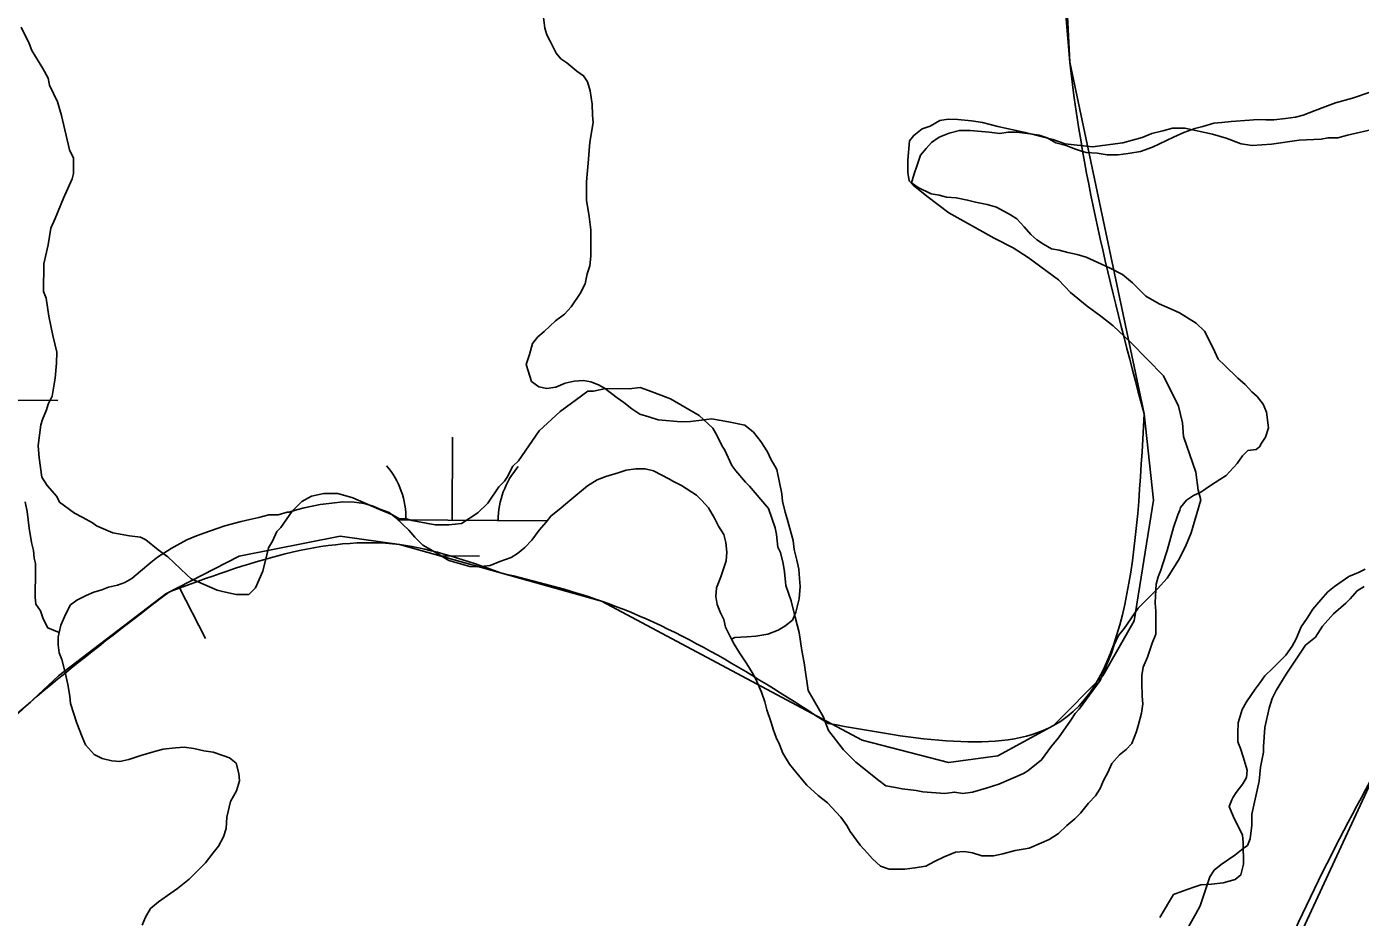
# Model space of a CAD drawing. Extents: x 3172231 to 3210228, y 940198 to 965780.
# Drawn here: x 3185592 to 3186170, y 956090 to 956477 of the extents above; entities that cross this region are included whole.
import ezdxf

# ---------------------------------------------------------------- set-up
doc = ezdxf.new("R2010")
doc.units = 0
for name, color, linetype in [('V-BORW-LINE', 7, 'Continuous'), ('V-SITE-VEGE', 7, 'Continuous'), ('V-TOPO-SHOR', 7, 'Continuous'), ('V-WETL-SWMP', 7, 'Continuous')]:
    doc.layers.add(name, color=color, linetype=linetype)

msp = doc.modelspace()

# ---------------------------------------------------------------- linework, layer by layer
at = {"layer": 'V-BORW-LINE'}
msp.add_line((3185658.319, 956233.742), (3185669.789, 956211.528), dxfattribs=at)
for points in [[(3186040.339, 956544.242), (3186044.582, 956461.459)], [(3186044.582, 956461.459), (3186076.7, 956308.939)], [(3186076.7, 956308.939), (3186080.835, 956271.467)], [(3186080.835, 956271.467), (3186072.335, 956219.069)], [(3185728.119, 956255.806), (3185684.413, 956247.215)], [(3185753.966, 956252.185), (3185728.119, 956255.806)], [(3185797.725, 956239.996), (3185753.966, 956252.185)], [(3185684.413, 956247.215), (3185652.648, 956230.813)], [(3185841.49, 956227.678), (3185797.725, 956239.996)], [(3185652.648, 956230.813), (3185606.113, 956195.205)], [(3185954.413, 956167.385), (3185841.49, 956227.678)], [(3186072.335, 956219.069), (3186058.817, 956195.329)], [(3185606.113, 956195.205), (3185560.265, 956152.648)], [(3186058.817, 956195.329), (3186037.489, 956173.688)], [(3186037.489, 956173.688), (3186013.258, 956160.5)], [(3185991.933, 956157.709), (3185954.413, 956167.385)], [(3186013.258, 956160.5), (3185991.933, 956157.709)], [(3186124.554, 956040.163), (3186178.557, 956156.756)]]:
    msp.add_lwpolyline(points, dxfattribs=at)
for points in [[(3186040.339, 956544.242), (3186044.582, 956461.459), (3186076.7, 956308.939)], [(3186076.7, 956308.939), (3186037.489, 956173.688), (3185939.818, 956174.586)], [(3185797.725, 956239.996), (3185753.966, 956252.185), (3185654.145, 956231.752)], [(3185939.818, 956174.586), (3185841.49, 956227.678), (3185797.725, 956239.996)], [(3185654.145, 956231.752), (3185560.265, 956152.648), (3185506.863, 956090.49)], [(3186098.452, 955872.49), (3186124.554, 956040.163), (3186178.557, 956156.756)]]:
    msp.add_spline(points, degree=3, dxfattribs=at)
at = {"layer": 'V-SITE-VEGE'}
for points in [[(3185589.857, 956476.747), (3185593.374, 956469.553), (3185594.541, 956466.558), (3185599.245, 956458.757), (3185601.596, 956454.557), (3185602.168, 956451.569), (3185605.682, 956444.372), (3185607.421, 956438.386), (3185610.868, 956423.436), (3185612.627, 956419.837), (3185612.567, 956413.273), (3185611.949, 956410.894), (3185608.293, 956402.567), (3185604.631, 956393.647)], [(3185939.889, 956171.581), (3185946.379, 956163.166), (3185951.702, 956157.745), (3185961.78, 956149.897), (3185964.744, 956147.484), (3185968.915, 956146.847), (3185971.893, 956146.225), (3185977.855, 956145.573), (3185980.837, 956144.951), (3185990.383, 956144.269), (3185994.565, 956144.828), (3185998.14, 956144.199), (3186002.322, 956144.758), (3186008.307, 956146.495), (3186013.695, 956148.238), (3186024.482, 956152.913), (3186026.282, 956154.095), (3186032.295, 956158.816), (3186036.524, 956164.747), (3186039.543, 956168.304), (3186044.98, 956176.013), (3186046.803, 956178.98), (3186048.607, 956180.754), (3186057.672, 956193.208), (3186062.552, 956205.102), (3186063.779, 956208.672), (3186065.608, 956212.834), (3186068.02, 956215.797), (3186074.07, 956224.696), (3186082.502, 956232.978), (3186086.723, 956237.715), (3186091.566, 956245.432), (3186094.605, 956251.373), (3186097.044, 956257.32), (3186101.351, 956271.607), (3186100.194, 956275.795), (3186099.07, 956283.565), (3186093.837, 956299.132), (3186093.295, 956305.104), (3186091.568, 956312.285), (3186085.119, 956325.474), (3186070.924, 956339.926), (3186063.23, 956347.158), (3186057.893, 956351.385), (3186051.964, 956355.614), (3186044.855, 956361.647), (3186039.532, 956367.069), (3186026.487, 956376.735), (3186019.96, 956380.972), (3186011.641, 956385.224), (3185992.041, 956396.144), (3185982.555, 956403.392), (3185976.63, 956408.219), (3185974.855, 956410.029), (3185974.289, 956413.613), (3185974.339, 956418.985), (3185975.01, 956427.335), (3185976.823, 956429.707), (3185980.429, 956432.66), (3185984.021, 956433.821), (3185988.222, 956436.17), (3185991.808, 956436.735), (3185995.986, 956436.698), (3186001.95, 956436.047), (3186006.717, 956435.408), (3186013.267, 956433.559), (3186025.18, 956431.064), (3186037.093, 956427.974), (3186042.449, 956426.135), (3186054.374, 956424.834), (3186067.523, 956426.506), (3186075.899, 956428.82), (3186080.093, 956430.573), (3186084.879, 956431.724), (3186089.067, 956432.879), (3186094.439, 956432.832), (3186106.355, 956430.337), (3186112.306, 956428.492), (3186118.852, 956426.047), (3186123.617, 956425.408), (3186131.981, 956425.928), (3186143.935, 956427.612), (3186153.489, 956428.124), (3186156.479, 956428.697), (3186160.657, 956428.656), (3186164.846, 956429.813), (3186177.406, 956432.684)], [(3185604.631, 956393.647), (3185602.805, 956389.486), (3185601.545, 956382.332), (3185599.681, 956373.993), (3185599.575, 956362.055), (3185600.74, 956359.061), (3185601.865, 956351.293), (3185603.581, 956342.921), (3185605.309, 956335.742), (3185605.264, 956330.966), (3185604.609, 956324.407), (3185603.345, 956316.657), (3185601.523, 956313.093), (3185600.904, 956310.712), (3185599.073, 956306.548), (3185598.459, 956304.166), (3185597.185, 956295.225), (3185597.732, 956289.849), (3185598.852, 956281.483), (3185601.207, 956277.878), (3185605.342, 956273.067), (3185606.516, 956270.669), (3185613.036, 956265.836), (3185616.602, 956264.013), (3185620.759, 956261.588), (3185622.539, 956260.378), (3185629.674, 956257.331), (3185636.824, 956256.071), (3185641.596, 956255.432), (3185643.972, 956254.218), (3185649.307, 956249.991), (3185653.458, 956246.968), (3185661.742, 956239.134), (3185663.516, 956237.33), (3185674.814, 956232.451), (3185677.196, 956231.835), (3185683.156, 956230.588), (3185688.528, 956230.537), (3185691.538, 956233.496), (3185694.586, 956240.631), (3185696.441, 956247.779), (3185697.064, 956250.754), (3185698.883, 956253.724), (3185700.709, 956257.888), (3185702.516, 956259.661), (3185707.355, 956266.78), (3185711.572, 956270.921), (3185715.77, 956273.272), (3185721.152, 956274.417), (3185727.12, 956274.364), (3185733.67, 956272.514), (3185744.969, 956267.638), (3185750.914, 956265.197), (3185753.884, 956263.378), (3185756.868, 956263.354), (3185759.249, 956262.733), (3185769.379, 956260.853), (3185775.349, 956260.8), (3185780.725, 956261.349), (3185787.927, 956266.059), (3185792.144, 956270.198), (3185796.984, 956277.319), (3185799.392, 956279.684), (3185800.601, 956281.464), (3185803.034, 956286.218), (3185805.442, 956288.583), (3185814.513, 956301.635), (3185823.54, 956309.911), (3185835.558, 956318.756), (3185837.944, 956318.736), (3185843.328, 956319.879), (3185853.476, 956319.788), (3185858.254, 956320.343), (3185861.825, 956319.117), (3185868.369, 956316.671), (3185871.34, 956315.451), (3185883.811, 956308.176), (3185889.732, 956302.751), (3185891.497, 956299.753), (3185893.84, 956294.954), (3185895.017, 956293.152), (3185897.944, 956286.562), (3185899.711, 956284.157), (3185903.846, 956279.347), (3185905.622, 956277.538), (3185913.89, 956267.915), (3185916.802, 956259.532), (3185917.371, 956256.54), (3185917.92, 956251.164), (3185919.092, 956248.768), (3185920.245, 956243.982), (3185920.808, 956240.396), (3185921.351, 956234.422), (3185923.679, 956227.835), (3185925.406, 956220.657), (3185927.138, 956214.075), (3185928.263, 956206.305), (3185929.407, 956200.922), (3185931.091, 956188.97), (3185937.554, 956177.571), (3185939.889, 956171.581)], [(3186172.044, 956233.969), (3186169.044, 956232.202), (3186166.027, 956228.648), (3186164.221, 956226.873), (3186158.806, 956222.146), (3186153.985, 956216.817), (3186150.956, 956212.07), (3186146.747, 956208.527), (3186138.279, 956196.067), (3186134.035, 956188.942), (3186132.215, 956185.376), (3186130.982, 956181.21), (3186129.116, 956172.869), (3186128.444, 956164.519), (3186128.424, 956162.131), (3186127.171, 956155.578), (3186126.521, 956149.614), (3186123.408, 956135.317), (3186123.365, 956130.543), (3186122.714, 956124.579), (3186121.495, 956121.605), (3186119.693, 956120.428), (3186116.087, 956117.475), (3186110.082, 956113.35), (3186107.073, 956110.991), (3186105.257, 956108.021), (3186100.966, 956095.526), (3186099.144, 956091.963), (3186096.113, 956086.615)]]:
    msp.add_lwpolyline(points, dxfattribs=at)
at = {"layer": 'V-TOPO-SHOR'}
for points in [[(3186174.715, 956448.477), (3186167.07, 956445.906), (3186159.721, 956443.92), (3186155.015, 956442.201), (3186150.897, 956440.479), (3186145.6, 956438.476), (3186142.369, 956437.624), (3186137.966, 956437.077), (3186132.979, 956436.537), (3186129.46, 956436.567), (3186125.942, 956436.6), (3186122.421, 956436.338), (3186114.502, 956435.824), (3186110.391, 956435.273), (3186106.873, 956435.011), (3186102.169, 956433.588), (3186098.644, 956432.74), (3186093.938, 956431.023), (3186089.52, 956429.01), (3186083.339, 956426.135), (3186080.394, 956424.695), (3186075.1, 956422.69), (3186069.814, 956421.859), (3186065.413, 956421.312), (3186060.721, 956421.353)], [(3186060.721, 956421.353), (3186056.33, 956421.98), (3186051.642, 956422.313), (3186049.596, 956422.917), (3186046.967, 956423.823), (3186042.875, 956425.324), (3186038.488, 956426.536), (3186034.695, 956428.621), (3186031.189, 956429.825), (3186027.384, 956430.448), (3186021.524, 956431.087), (3186017.713, 956431.12), (3186014.191, 956430.565), (3186009.507, 956431.193), (3186001.302, 956431.853), (3185996.613, 956431.896), (3185992.205, 956430.761), (3185987.794, 956429.041), (3185984.548, 956426.727), (3185982.178, 956424.109), (3185979.807, 956421.197), (3185978.301, 956416.814), (3185977.095, 956413.013), (3185975.889, 956409.214), (3185978.801, 956407.136), (3185984.347, 956404.447), (3185987.859, 956403.828), (3185991.077, 956402.921), (3185995.179, 956402.591), (3186000.154, 956401.667), (3186003.664, 956400.756), (3186008.638, 956399.832), (3186012.732, 956398.622), (3186018.86, 956395.343), (3186021.481, 956393.559), (3186024.674, 956390.014), (3186027.578, 956386.762), (3186030.196, 956384.395), (3186033.112, 956382.609), (3186036.61, 956380.526), (3186039.829, 956379.909), (3186043.633, 956378.996), (3186047.729, 956378.081), (3186051.53, 956376.874), (3186058.245, 956373.882), (3186062.04, 956372.088), (3186067.293, 956369.403), (3186071.659, 956365.846), (3186075.145, 956362.297), (3186077.47, 956359.931), (3186083.302, 956356.654), (3186088.852, 956354.258), (3186092.064, 956352.763), (3186099.353, 956348.301), (3186102.838, 956344.751), (3186106.584, 956337.389), (3186108.888, 956332.679), (3186111.501, 956330.016), (3186117.313, 956324.394), (3186120.515, 956321.726), (3186123.419, 956318.476), (3186125.745, 956316.403), (3186128.354, 956313.155), (3186129.788, 956309.622), (3186130.607, 956302.874), (3186129.399, 956298.78), (3186127.615, 956296.157), (3186126.722, 956294.698), (3186125.247, 956293.539), (3186121.725, 956292.984), (3186119.357, 956290.662), (3186116.984, 956287.457), (3186112.247, 956282.224), (3186109.593, 956280.487), (3186105.464, 956277.886), (3186101.335, 956274.99), (3186098.095, 956273.555), (3186095.146, 956271.529), (3186092.479, 956268.328), (3186092.174, 956267.159), (3186091.277, 956265.115), (3186089.469, 956259.561), (3186086.741, 956249.618), (3186084.634, 956243.48), (3186084.027, 956241.139), (3186082.827, 956238.219), (3186081.92, 956235.001), (3186081.582, 956230.02), (3186081.553, 956226.797), (3186081.815, 956223.276), (3186081.758, 956217.12), (3186081.725, 956213.309), (3186080.224, 956209.512), (3186078.119, 956203.374), (3186076.321, 956198.991), (3186075.702, 956195.481), (3186075.674, 956192.255), (3186075.913, 956186.39), (3186076.177, 956183.162), (3186075.555, 956179.062), (3186074.338, 956174.092)], [(3186074.338, 956174.092), (3186073.431, 956171.167), (3186071.334, 956165.91), (3186068.964, 956163.293), (3186066.011, 956160.972), (3186062.753, 956157.192), (3186060.961, 956153.397), (3186059.169, 956149.895), (3186057.672, 956146.388), (3186055.591, 956143.183), (3186052.631, 956139.984), (3186049.074, 956135.62), (3186046.709, 956133.295), (3186043.164, 956130.396), (3186039.614, 956126.91), (3186035.488, 956124.307), (3186032.25, 956122.869), (3186026.952, 956120.571), (3186020.785, 956119.455), (3186015.495, 956118.036), (3186011.383, 956117.194), (3186006.4, 956117.237), (3186002.306, 956118.447), (3185998.794, 956119.066), (3185994.98, 956118.808), (3185989.977, 956116.799), (3185985.856, 956114.784), (3185982.027, 956112.766), (3185977.329, 956111.929), (3185972.925, 956111.382), (3185969.409, 956111.413), (3185966.183, 956111.441), (3185962.384, 956112.65), (3185958.895, 956115.906), (3185956.865, 956118.269), (3185953.67, 956121.814), (3185949.326, 956127.719), (3185947.884, 956130.369), (3185945.277, 956133.91), (3185939.469, 956140.119), (3185935.394, 956143.38), (3185930.45, 956147.822), (3185926.679, 956152.254), (3185922.909, 956156.979), (3185920.021, 956161.693), (3185918.59, 956165.519), (3185917.148, 956168.464), (3185916.005, 956171.698), (3185914.867, 956175.519), (3185913.152, 956180.518), (3185912.305, 956184.045), (3185910.875, 956188.161), (3185908.291, 956194.047), (3185906.849, 956196.7), (3185904.537, 956200.531), (3185901.356, 956205.252), (3185899.044, 956209.082), (3185897.602, 956211.734), (3185895.298, 956216.444), (3185894.448, 956219.678), (3185893.008, 956222.621), (3185891.575, 956226.154), (3185891.02, 956229.676), (3185891.347, 956233.484), (3185893.148, 956238.159), (3185894.352, 956241.665), (3185895.556, 956245.174), (3185895.884, 956248.983), (3185895.335, 956253.091), (3185894.487, 956256.616), (3185892.173, 956260.155), (3185890.444, 956263.69), (3185887.845, 956268.109), (3185884.943, 956271.359), (3185882.619, 956273.727), (3185876.207, 956277.888), (3185872.412, 956279.68), (3185870.953, 956280.573), (3185863.949, 956284.155), (3185860.439, 956285.067), (3185856.337, 956285.101), (3185852.227, 956284.553), (3185848.7, 956283.412), (3185843.406, 956281.7), (3185839.582, 956280.268), (3185835.455, 956277.667), (3185827.775, 956271.286), (3185823.935, 956268.097), (3185819.508, 956264.617), (3185817.431, 956261.998), (3185814.468, 956258.506), (3185811.203, 956254.138), (3185808.244, 956250.941), (3185804.996, 956248.33), (3185802.341, 956246.595), (3185797.342, 956244.881), (3185793.224, 956243.158), (3185787.649, 956242.622), (3185784.423, 956242.65), (3185778.283, 956244.465), (3185775.359, 956245.37)], [(3185775.359, 956245.37), (3185768.361, 956249.538), (3185763.984, 956251.922), (3185760.499, 956255.473), (3185757.885, 956258.426), (3185755.27, 956261.089), (3185752.364, 956263.753), (3185749.454, 956266.125), (3185745.362, 956267.628), (3185742.441, 956268.826), (3185738.64, 956270.032), (3185734.249, 956270.659), (3185729.267, 956270.704), (3185724.571, 956270.159), (3185719.582, 956269.617), (3185712.532, 956268.216), (3185709.301, 956267.364), (3185706.065, 956266.221), (3185705.186, 956266.227), (3185701.365, 956265.09), (3185697.26, 956265.127), (3185692.853, 956263.993), (3185689.034, 956263.149), (3185685.214, 956262.303), (3185678.161, 956260.314), (3185674.925, 956259.17), (3185669.045, 956257.171), (3185665.222, 956255.739), (3185661.691, 956254.306), (3185657.564, 956251.998), (3185654.914, 956250.554), (3185649.018, 956246.796), (3185646.065, 956244.477), (3185641.633, 956240.707), (3185637.793, 956237.514), (3185634.846, 956235.784), (3185631.612, 956234.639), (3185627.792, 956233.795), (3185624.849, 956232.646), (3185621.323, 956231.505), (3185618.085, 956230.07), (3185613.962, 956228.054), (3185611.306, 956226.027), (3185609.219, 956222.234), (3185607.122, 956217.268), (3185606.366, 956214.007)], [(3186083.556, 956090.455), (3186085.344, 956093.665), (3186087.724, 956097.453), (3186089.508, 956100.37), (3186093.331, 956101.801), (3186098.331, 956103.516), (3186101.274, 956104.662), (3186105.966, 956104.912), (3186110.954, 956105.455), (3186116.244, 956106.872), (3186118.608, 956108.904), (3186119.822, 956113.583), (3186119.613, 956122.967), (3186119.349, 956126.193), (3186115.319, 956134.438), (3186113.596, 956138.559), (3186114.796, 956141.479), (3186115.392, 956142.647), (3186116.584, 956144.689), (3186119.55, 956148.473), (3186121.039, 956151.099), (3186121.36, 956154.32), (3186119.654, 956160.198), (3186118.514, 956163.727), (3186117.367, 956166.67), (3186117.402, 956170.481), (3186117.44, 956174.876), (3186118.346, 956177.801), (3186119.253, 956180.723), (3186121.041, 956183.932), (3186124.899, 956189.468), (3186126.978, 956192.382), (3186129.057, 956195.295), (3186132.311, 956198.489), (3186135.563, 956201.686), (3186138.226, 956204.302), (3186140.898, 956208.088), (3186142.686, 956211.298), (3186144.785, 956216.555), (3186147.458, 956220.342), (3186149.838, 956224.132), (3186153.391, 956228.206), (3186156.355, 956231.696), (3186159.308, 956234.014), (3186165.503, 956238.358), (3186169.621, 956240.078), (3186172.566, 956241.518)], [(3185606.366, 956214.007), (3185605.901, 956212.002), (3185605.875, 956208.779), (3185606.428, 956205.254), (3185607.574, 956202.313), (3185608.99, 956196.73), (3185610.116, 956191.442), (3185610.95, 956186.451), (3185611.216, 956183.224), (3185614.071, 956174.698), (3185616.362, 956168.814), (3185617.796, 956165.281), (3185621.571, 956161.144), (3185625.073, 956159.354), (3185629.169, 956158.437), (3185632.685, 956158.113), (3185636.502, 956158.959), (3185641.795, 956160.669), (3185647.674, 956162.375), (3185651.496, 956163.514), (3185656.778, 956164.052), (3185660.591, 956164.312), (3185664.689, 956163.69), (3185669.08, 956162.77), (3185673.176, 956162.148), (3185677.268, 956160.644), (3185680.192, 956159.739), (3185683.103, 956157.368), (3185684.235, 956152.96), (3185684.499, 956149.733), (3185683.287, 956145.346), (3185680.606, 956140.681), (3185679.08, 956133.951), (3185678.742, 956128.97), (3185677.538, 956125.462), (3185675.451, 956121.376), (3185673.08, 956118.466), (3185669.815, 956114.098), (3185666.858, 956111.193), (3185662.717, 956107.126), (3185657.695, 956103.067), (3185654.746, 956101.039), (3185649.436, 956097.277), (3185645.893, 956094.377), (3185643.806, 956090.584), (3185642.309, 956087.08)]]:
    msp.add_lwpolyline(points, dxfattribs=at)
at = {"layer": 'V-WETL-SWMP'}
for p, q in [((3185581.773, 956314.829), (3185605.738, 956314.666)), ((3185776.705, 956262.759), (3185776.95, 956298.758)), ((3185753.274, 956262.919), (3185817.813, 956262.479)), ((3185772.019, 956247.36), (3185788.6, 956247.247))]:
    msp.add_line(p, q, dxfattribs=at)
for points in [[(3185816.321, 956480.96), (3185816.865, 956476.265), (3185817.718, 956473.326), (3185819.16, 956470.674), (3185821.751, 956465.374), (3185823.782, 956463.01), (3185826.405, 956461.228), (3185830.77, 956457.671), (3185833.684, 956455.592), (3185835.419, 956452.938), (3185836.557, 956449.117), (3185837.384, 956443.246), (3185837.635, 956438.553), (3185837.899, 956435.326), (3185836.358, 956426.838), (3185835.69, 956417.756), (3185835.368, 956414.534), (3185835.03, 956409.553), (3185834.959, 956401.638), (3185836.069, 956394.592), (3185836.896, 956388.721), (3185836.861, 956384.911), (3185836.793, 956377.289), (3185836.463, 956373.187), (3185835.259, 956369.68), (3185834.34, 956365.291), (3185832.251, 956361.205), (3185828.388, 956355.377), (3185825.428, 956352.178), (3185821.591, 956349.281), (3185816.565, 956344.635), (3185813.906, 956342.314), (3185811.534, 956339.403), (3185810.32, 956334.724), (3185808.815, 956330.339), (3185811.094, 956322.99), (3185814.298, 956320.616), (3185817.81, 956319.998), (3185821.626, 956320.55), (3185825.746, 956322.272), (3185829.565, 956323.118), (3185833.671, 956323.374), (3185836.891, 956322.759), (3185840.105, 956321.557), (3185842.73, 956320.068), (3185848.263, 956315.914), (3185851.176, 956313.836), (3185854.67, 956311.166), (3185858.167, 956308.789), (3185861.967, 956307.582), (3185866.061, 956306.373), (3185876.02, 956305.404), (3185880.126, 956305.661), (3185884.822, 956306.205), (3185889.224, 956306.752), (3185892.444, 956306.137), (3185896.542, 956305.514)], [(3185896.542, 956305.514), (3185903.565, 956303.985), (3185907.349, 956301.019), (3185910.537, 956296.886), (3185913.429, 956292.463), (3185914.866, 956289.225), (3185917.465, 956284.804), (3185919.716, 956274.23), (3185919.98, 956271.003), (3185921.11, 956266.302), (3185921.964, 956263.363), (3185923.099, 956259.248), (3185924.518, 956253.959), (3185925.07, 956250.142), (3185926.2, 956245.442), (3185927.046, 956241.623), (3185927.302, 956237.516), (3185927.564, 956233.996), (3185927.223, 956228.722), (3185925.705, 956222.872), (3185924.208, 956219.368), (3185920.96, 956216.758), (3185918.012, 956215.026), (3185913.599, 956213.306), (3185908.315, 956212.474), (3185904.501, 956212.215), (3185899.222, 956211.969), (3185897.873, 956211.236)], [(3185897.873, 956211.236), (3185897.602, 956211.734), (3185895.299, 956216.445), (3185894.448, 956219.678), (3185893.009, 956222.622), (3185891.575, 956226.153), (3185891.02, 956229.676), (3185891.347, 956233.484), (3185893.148, 956238.159), (3185894.352, 956241.666), (3185895.556, 956245.173), (3185895.883, 956248.982), (3185895.334, 956253.091), (3185894.486, 956256.616), (3185892.172, 956260.155), (3185890.445, 956263.689), (3185887.846, 956268.109), (3185884.944, 956271.36), (3185882.619, 956273.726), (3185876.207, 956277.888), (3185872.412, 956279.681), (3185870.954, 956280.574), (3185863.95, 956284.155), (3185860.44, 956285.066), (3185856.336, 956285.102), (3185852.227, 956284.553), (3185848.699, 956283.412), (3185843.406, 956281.7), (3185839.582, 956280.269), (3185835.455, 956277.667), (3185827.775, 956271.286), (3185823.935, 956268.096), (3185819.507, 956264.617), (3185817.431, 956261.998), (3185814.468, 956258.506), (3185811.204, 956254.138), (3185808.244, 956250.94), (3185804.996, 956248.33), (3185802.342, 956246.595), (3185797.342, 956244.881), (3185793.223, 956243.159), (3185787.648, 956242.622), (3185784.423, 956242.651), (3185778.283, 956244.465), (3185775.359, 956245.371), (3185768.36, 956249.538), (3185763.984, 956251.922), (3185760.498, 956255.472), (3185757.886, 956258.427), (3185755.271, 956261.089), (3185752.364, 956263.753), (3185749.453, 956266.125), (3185745.362, 956267.627), (3185742.441, 956268.826), (3185738.641, 956270.033), (3185734.249, 956270.658), (3185729.266, 956270.703), (3185724.57, 956270.159), (3185719.581, 956269.617), (3185712.533, 956268.215), (3185709.3, 956267.364), (3185706.065, 956266.22), (3185705.186, 956266.228), (3185701.364, 956265.09), (3185697.26, 956265.127), (3185692.853, 956263.993), (3185689.034, 956263.148), (3185685.215, 956262.303), (3185678.161, 956260.314), (3185674.926, 956259.17), (3185669.045, 956257.171), (3185665.221, 956255.739), (3185661.69, 956254.305), (3185657.565, 956251.997), (3185654.914, 956250.554), (3185649.017, 956246.796), (3185646.064, 956244.477), (3185641.633, 956240.706), (3185637.793, 956237.515), (3185634.846, 956235.783), (3185631.611, 956234.639), (3185627.792, 956233.794), (3185624.85, 956232.647), (3185621.322, 956231.506), (3185618.084, 956230.07), (3185613.962, 956228.054), (3185611.305, 956226.026), (3185609.219, 956222.233), (3185607.122, 956217.268), (3185606.366, 956214.007), (3185601.401, 956216.104), (3185599.383, 956219.933), (3185598.242, 956223.461), (3185596.216, 956226.411), (3185595.949, 956229.345), (3185596.052, 956240.778), (3185596.081, 956244.002), (3185595.515, 956246.353), (3185595.251, 956249.58), (3185594.403, 956253.105), (3185593.286, 956259.272)], [(3185593.286, 956259.272), (3185592.472, 956266.609), (3185591.629, 956270.72)], [(3186118.346, 956177.801), (3186119.252, 956180.724), (3186121.04, 956183.933), (3186124.9, 956189.469), (3186126.979, 956192.382), (3186129.057, 956195.295), (3186132.31, 956198.49), (3186135.564, 956201.686), (3186138.226, 956204.301), (3186140.898, 956208.088), (3186142.686, 956211.297), (3186144.785, 956216.555), (3186147.458, 956220.342), (3186149.837, 956224.132), (3186153.392, 956228.205), (3186156.355, 956231.696), (3186159.307, 956234.015), (3186165.502, 956238.357), (3186169.622, 956240.079), (3186172.567, 956241.518)], [(3186083.556, 956090.455), (3186085.344, 956093.664), (3186087.723, 956097.454), (3186089.508, 956100.37), (3186093.332, 956101.801), (3186098.331, 956103.515), (3186101.273, 956104.662), (3186105.966, 956104.913), (3186110.955, 956105.454), (3186116.245, 956106.873), (3186118.608, 956108.904), (3186119.823, 956113.584), (3186119.614, 956122.967), (3186119.35, 956126.194), (3186115.319, 956134.439), (3186113.597, 956138.559), (3186114.796, 956141.48), (3186115.393, 956142.647), (3186116.584, 956144.688), (3186119.549, 956148.473), (3186121.039, 956151.098), (3186121.361, 956154.32), (3186119.654, 956160.199), (3186118.513, 956163.727), (3186117.367, 956166.669), (3186117.401, 956170.48), (3186117.44, 956174.877), (3186118.346, 956177.801)]]:
    msp.add_lwpolyline(points, dxfattribs=at)
for centre, start, end in [((3185721.466, 956263.61), 358.838165, 40.381824), ((3185831.95, 956262.858), 138.838163, 180.381821)]:
    msp.add_arc(centre, 35.246, start, end, dxfattribs=at)

doc.saveas('drawing.dxf')
